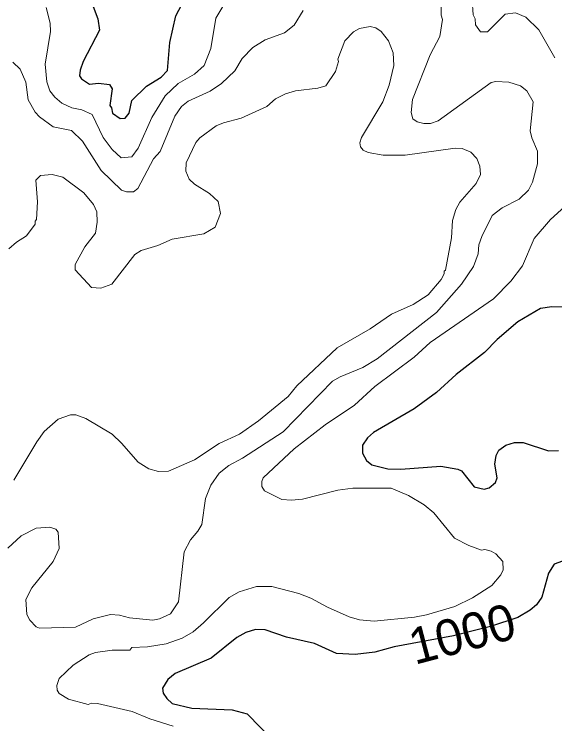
# Model space of a CAD drawing. Extents: x 447.8 to 473.9, y 7733.1 to 7760.8.
# Drawn here: x 467.859 to 469.056, y 7739.144 to 7740.716 of the extents above; entities that cross this region are included whole.
import ezdxf
from ezdxf.enums import TextEntityAlignment as Align

# ---------------------------------------------------------------- set-up
doc = ezdxf.new("R2010")
doc.units = 0
doc.header["$LTSCALE"] = 0.032
doc.layers.add('1', color=7, linetype='Continuous', lineweight=25)
doc.layers.add('2', color=7, linetype='Continuous', lineweight=13)
doc.layers.add('61', color=7, linetype='Continuous')

msp = doc.modelspace()

# ---------------------------------------------------------------- linework, layer by layer
at = {"layer": '1'}
for points in [[(468.0338, 7740.7333), (468.044, 7740.7058), (468.0481, 7740.6806), (468.012, 7740.6118), (468.0049, 7740.5926), (468.0034, 7740.5797), (468.008, 7740.5732), (468.0258, 7740.561), (468.0455, 7740.5632), (468.07, 7740.5605), (468.0761, 7740.5511), (468.0708, 7740.5137), (468.0746, 7740.5087), (468.077, 7740.4971), (468.0936, 7740.485), (468.105, 7740.4857), (468.1137, 7740.4973), (468.1192, 7740.5253), (468.1522, 7740.5566), (468.1841, 7740.5767), (468.1984, 7740.5917), (468.2037, 7740.6535), (468.2169, 7740.7123), (468.2363, 7740.7497)], [(469.1014, 7740.0673), (469.0498, 7740.0679), (469.0243, 7740.064), (468.9747, 7740.0347), (468.9287, 7739.9952), (468.9005, 7739.9664), (468.8375, 7739.9178), (468.794, 7739.8778), (468.745, 7739.842), (468.6544, 7739.7892), (468.6416, 7739.7772), (468.6304, 7739.7612), (468.6302, 7739.7436), (468.6392, 7739.727), (468.6511, 7739.7173), (468.6863, 7739.709), (468.7155, 7739.7082), (468.8037, 7739.7144), (468.8414, 7739.708), (468.8495, 7739.7042), (468.8779, 7739.6688), (468.8998, 7739.664), (468.911, 7739.6666), (468.9246, 7739.6782), (468.929, 7739.6892), (468.9236, 7739.7192), (468.9267, 7739.7381), (468.932, 7739.7501), (468.9476, 7739.7616), (468.9669, 7739.7673), (468.986, 7739.7673), (469.0422, 7739.7484), (469.0643, 7739.7493)], [(469.0918, 7739.5108), (469.0552, 7739.4972), (469.0425, 7739.4774), (469.0276, 7739.4245), (469.0157, 7739.4075), (469.002, 7739.3953), (468.9741, 7739.3791), (468.9136, 7739.3596), (468.8728, 7739.3491), (468.832, 7739.3386), (468.7006, 7739.3142), (468.6574, 7739.3026), (468.6145, 7739.2976), (468.5728, 7739.2999), (468.524, 7739.3217), (468.4618, 7739.3361), (468.4146, 7739.3518), (468.3932, 7739.3528), (468.3717, 7739.3462), (468.352, 7739.3349), (468.2951, 7739.2891), (468.2158, 7739.2553), (468.199, 7739.2422)], [(468.199, 7739.2422), (468.1877, 7739.223), (468.1888, 7739.2115), (468.1967, 7739.1995), (468.2086, 7739.1886), (468.2522, 7739.1781)], [(468.2522, 7739.1781), (468.3415, 7739.1749), (468.3746, 7739.1656), (468.4344, 7739.1042)]]:
    msp.add_lwpolyline(points, dxfattribs=at)
at = {"layer": '2'}
for points in [[(467.8452, 7739.5333), (467.8744, 7739.5601), (467.9074, 7739.5773), (467.9378, 7739.5797), (467.951, 7739.575), (467.956, 7739.5685), (467.9584, 7739.5319), (467.9449, 7739.5034), (467.8977, 7739.4453), (467.8847, 7739.4194), (467.887, 7739.3859), (467.8934, 7739.3736), (467.9075, 7739.3589), (467.9152, 7739.3554), (467.995, 7739.3577), (468.0337, 7739.3761), (468.0719, 7739.3857), (468.0921, 7739.3848), (468.1146, 7739.3784), (468.1658, 7739.3737), (468.1807, 7739.3765), (468.2049, 7739.3871), (468.2227, 7739.4143), (468.2353, 7739.5247), (468.2496, 7739.5515), (468.266, 7739.5707), (468.2742, 7739.5857), (468.2826, 7739.6433), (468.2943, 7739.6727), (468.3131, 7739.6994), (468.3341, 7739.7164), (468.3643, 7739.7322), (468.4544, 7739.7911), (468.5639, 7739.9029), (468.5811, 7739.9129), (468.6312, 7739.9337), (468.6629, 7739.9526), (468.7944, 7740.0551), (468.8493, 7740.1179), (468.8762, 7740.1569), (468.8865, 7740.1854), (468.8883, 7740.2052), (468.8944, 7740.2236), (468.9178, 7740.2701), (468.9398, 7740.287), (468.9775, 7740.3061), (468.9982, 7740.3263), (469.0066, 7740.3438), (469.0181, 7740.3846), (469.0181, 7740.4131), (469.0057, 7740.4422), (469.0021, 7740.4576), (469.0084, 7740.5221), (468.9942, 7740.5462), (468.9801, 7740.5574), (468.9542, 7740.5656), (468.9258, 7740.5673), (468.9156, 7740.5648), (468.7979, 7740.4801), (468.7811, 7740.4744), (468.7659, 7740.4739), (468.7517, 7740.4777), (468.7421, 7740.4847), (468.7384, 7740.4988), (468.7408, 7740.5272), (468.7799, 7740.6263), (468.8017, 7740.6669), (468.8073, 7740.7048), (468.8049, 7740.7144), (468.8048, 7740.7827)], [(468.8731, 7740.7481), (468.8755, 7740.7148), (468.8802, 7740.7062), (468.8803, 7740.6927), (468.8921, 7740.6774), (468.9073, 7740.6769), (468.9465, 7740.7161), (468.9695, 7740.7194), (468.9925, 7740.7099), (469.0209, 7740.6817), (469.0565, 7740.6194)], [(467.9295, 7740.7308), (467.9384, 7740.6964), (467.9391, 7740.678), (467.9279, 7740.6052), (467.9309, 7740.5667), (467.9382, 7740.5467), (467.9491, 7740.5325), (467.9643, 7740.5194), (467.9863, 7740.5085), (468.0088, 7740.5045), (468.0315, 7740.4939), (468.0559, 7740.4431), (468.076, 7740.4168), (468.096, 7740.3983), (468.1194, 7740.4005), (468.1338, 7740.4197), (468.1638, 7740.4874), (468.1934, 7740.5355), (468.2218, 7740.5628), (468.258, 7740.5837), (468.2799, 7740.6029), (468.2943, 7740.64), (468.3057, 7740.7073), (468.3211, 7740.7335)], [(468.4993, 7740.7242), (468.4789, 7740.6919), (468.4578, 7740.6748), (468.4151, 7740.6593), (468.3875, 7740.6423), (468.3639, 7740.6179)], [(467.8468, 7740.1966), (467.8639, 7740.2113), (467.8865, 7740.2253), (467.9055, 7740.251), (467.9057, 7740.2579), (467.9087, 7740.2614), (467.9104, 7740.3008), (467.9071, 7740.3485), (467.917, 7740.3588), (467.9431, 7740.3612), (467.9666, 7740.3554), (468.0132, 7740.3202), (468.0345, 7740.2947), (468.0417, 7740.2784), (468.0425, 7740.2555), (468.0392, 7740.2308), (468.0153, 7740.2009), (467.9937, 7740.1619), (467.9937, 7740.15), (468.03, 7740.1108), (468.0505, 7740.1088), (468.0754, 7740.1178), (468.1262, 7740.1835), (468.14, 7740.1927), (468.1771, 7740.2036), (468.209, 7740.2175), (468.2787, 7740.2298), (468.3038, 7740.2444), (468.3158, 7740.2744), (468.3109, 7740.301), (468.2916, 7740.319), (468.2582, 7740.3396), (468.2465, 7740.3506), (468.239, 7740.3681), (468.2397, 7740.387), (468.2611, 7740.432), (468.27, 7740.442), (468.3064, 7740.4687), (468.3226, 7740.4759), (468.3618, 7740.4861), (468.4188, 7740.5121), (468.438, 7740.529), (468.4599, 7740.5399), (468.4823, 7740.5464), (468.5311, 7740.5521), (468.5493, 7740.5579), (468.5707, 7740.5894), (468.577, 7740.6115), (468.5757, 7740.6167), (468.591, 7740.6573), (468.6107, 7740.6774), (468.6239, 7740.6843), (468.6474, 7740.689), (468.6601, 7740.6861)], [(468.6601, 7740.6861), (468.6716, 7740.6781), (468.6879, 7740.6569), (468.6981, 7740.6305), (468.6998, 7740.6029), (468.6898, 7740.5588)], [(468.2296, 7740.5121), (468.2151, 7740.4906), (468.1825, 7740.4117), (468.1672, 7740.3959), (468.1329, 7740.3302), (468.1232, 7740.3225), (468.1076, 7740.3227), (468.0965, 7740.3262), (468.0519, 7740.3696), (468.01, 7740.4352), (467.9856, 7740.4588), (467.9451, 7740.4664), (467.9149, 7740.4889), (467.9056, 7740.4989), (467.8898, 7740.5262), (467.8847, 7740.5653), (467.8719, 7740.5945), (467.8556, 7740.6101)], [(468.3639, 7740.6179), (468.3479, 7740.5905), (468.3178, 7740.5626), (468.2929, 7740.5458), (468.2439, 7740.5232), (468.2296, 7740.5121)], [(468.6898, 7740.5588), (468.6755, 7740.5221), (468.6282, 7740.4429), (468.6248, 7740.4309), (468.6263, 7740.4223), (468.6315, 7740.4147), (468.6428, 7740.4096), (468.6759, 7740.4038), (468.725, 7740.4038), (468.8356, 7740.4195), (468.8513, 7740.419), (468.8701, 7740.4108), (468.8838, 7740.3963), (468.8906, 7740.3797), (468.8914, 7740.3608), (468.8824, 7740.341), (468.846, 7740.2998), (468.8368, 7740.2832), (468.8299, 7740.259), (468.8275, 7740.2206), (468.8145, 7740.1492), (468.8114, 7740.1469), (468.8113, 7740.1412), (468.8046, 7740.128), (468.7758, 7740.0941), (468.7423, 7740.0727), (468.6948, 7740.0513), (468.6474, 7740.0189), (468.5746, 7739.9767), (468.4852, 7739.8925), (468.4656, 7739.8689), (468.4003, 7739.8153), (468.3579, 7739.7859), (468.3128, 7739.7649), (468.2585, 7739.729), (468.201, 7739.7038), (468.1789, 7739.7032), (468.1575, 7739.7087), (468.1338, 7739.7233), (468.0969, 7739.766), (468.076, 7739.7853), (468.0174, 7739.8204), (467.9953, 7739.8282), (467.9833, 7739.8281), (467.9563, 7739.8191), (467.9255, 7739.7914), (467.9089, 7739.7684), (467.858, 7739.6837)], [(469.0783, 7740.2901), (469.0471, 7740.2613), (469.0106, 7740.2192), (468.9845, 7740.159), (468.9588, 7740.1247), (468.9206, 7740.0858), (468.78, 7739.9885), (468.7445, 7739.9563), (468.6577, 7739.8915), (468.6127, 7739.8497), (468.5478, 7739.8061), (468.4792, 7739.7534), (468.4106, 7739.6886), (468.4074, 7739.6807), (468.4074, 7739.6696), (468.4133, 7739.6598), (468.4519, 7739.6407), (468.4735, 7739.6391), (468.4974, 7739.6415), (468.576, 7739.6616), (468.609, 7739.6663), (468.6937, 7739.6662), (468.7321, 7739.6498), (468.767, 7739.629), (468.7882, 7739.6116), (468.8343, 7739.5554), (468.8661, 7739.5387), (468.8937, 7739.5288), (468.9012, 7739.53), (468.9157, 7739.5261), (468.9256, 7739.5201), (468.9409, 7739.5031), (468.9416, 7739.4846), (468.937, 7739.4742), (468.9171, 7739.4501), (468.8741, 7739.4228), (468.835, 7739.404), (468.7719, 7739.3851), (468.7459, 7739.3802), (468.6562, 7739.3714), (468.6239, 7739.3742), (468.6007, 7739.3805), (468.5527, 7739.402), (468.5158, 7739.4225), (468.4895, 7739.4323), (468.4297, 7739.4482), (468.3955, 7739.4481), (468.3573, 7739.4361), (468.3349, 7739.424), (468.2784, 7739.3672), (468.2552, 7739.3476), (468.2312, 7739.3338), (468.1953, 7739.3213), (468.1544, 7739.3145), (468.1194, 7739.3129), (468.1152, 7739.3073), (468.0763, 7739.3072), (468.0389, 7739.3016), (468.0251, 7739.2964)], [(468.0251, 7739.2964), (467.9894, 7739.274), (467.9589, 7739.2443), (467.9537, 7739.2283), (467.9544, 7739.2181), (467.9586, 7739.2111)], [(467.9586, 7739.2111), (467.979, 7739.1984), (468.0231, 7739.1863), (468.03, 7739.1893), (468.0438, 7739.1885), (468.1203, 7739.1709), (468.1595, 7739.1547), (468.2108, 7739.1386)]]:
    msp.add_lwpolyline(points, dxfattribs=at)

# ---------------------------------------------------------------- texts
at = {"layer": '61'}
msp.add_text('1000', height=0.08, rotation=14.782, dxfattribs=at).set_placement((468.8611, 7739.3046), align=Align.CENTER)

doc.saveas('drawing.dxf')
